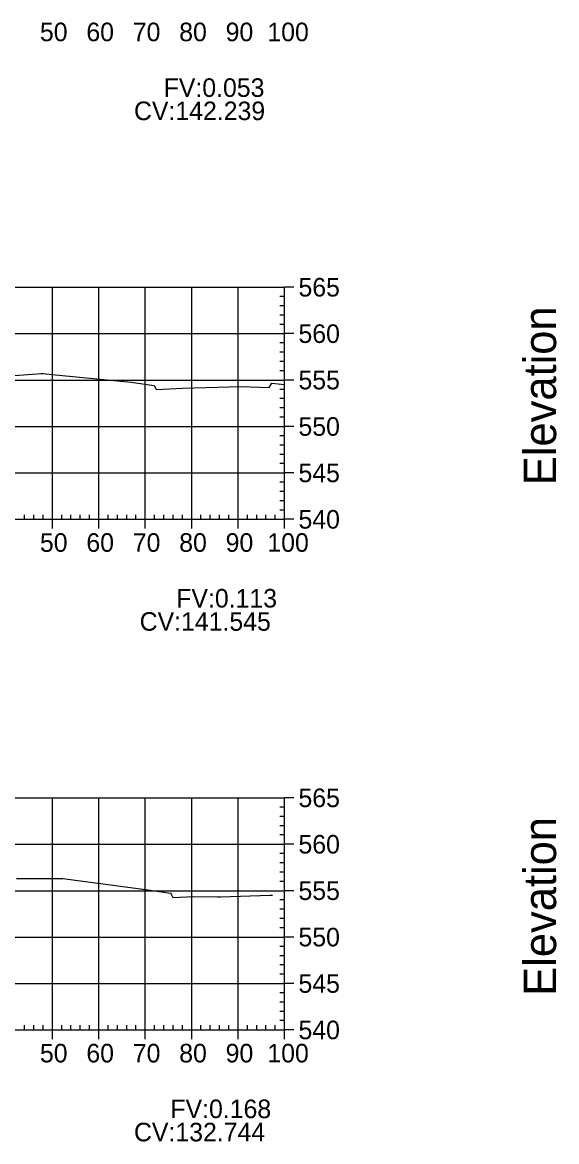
# Model space of a CAD drawing. Extents: x 704834 to 709892, y 372981 to 377533.
# Drawn here: x 707280.4 to 707395.5, y 372988.8 to 373229.9 of the extents above; entities that cross this region are included whole.
import ezdxf

# ---------------------------------------------------------------- set-up
doc = ezdxf.new("R2010")
doc.units = 0
for name, color, linetype in [('57', 7, 'Continuous'), ('59', 7, 'Continuous'), ('60', 7, 'Continuous'), ('Existing', 7, 'Continuous')]:
    doc.layers.add(name, color=color, linetype=linetype)

msp = doc.modelspace()

# ---------------------------------------------------------------- linework, layer by layer
at = {"layer": '57'}
for p, q in [((707136.87, 373172.82), (707336.87, 373172.82)), ((707286.87, 373122.82), (707286.87, 373172.82)), ((707296.87, 373122.82), (707296.87, 373172.82)), ((707306.87, 373122.82), (707306.87, 373172.82)), ((707316.87, 373122.82), (707316.87, 373172.82)), ((707326.87, 373122.82), (707326.87, 373172.82)), ((707336.87, 373122.82), (707336.87, 373172.82)), ((707336.87, 373122.82), (707336.87, 373172.82)), ((707338.87, 373172.82), (707336.87, 373172.82)), ((707336.87, 373170.82), (707335.87, 373170.82)), ((707336.87, 373168.82), (707335.87, 373168.82)), ((707336.87, 373166.82), (707335.87, 373166.82)), ((707336.87, 373164.82), (707335.87, 373164.82)), ((707136.87, 373162.82), (707336.87, 373162.82)), ((707338.87, 373162.82), (707336.87, 373162.82)), ((707336.87, 373160.82), (707335.87, 373160.82)), ((707336.87, 373158.82), (707335.87, 373158.82)), ((707336.87, 373156.82), (707335.87, 373156.82)), ((707336.87, 373154.82), (707335.87, 373154.82)), ((707136.87, 373152.82), (707336.87, 373152.82)), ((707338.87, 373152.82), (707336.87, 373152.82)), ((707336.87, 373150.82), (707335.87, 373150.82)), ((707336.87, 373148.82), (707335.87, 373148.82)), ((707336.87, 373146.82), (707335.87, 373146.82)), ((707336.87, 373144.82), (707335.87, 373144.82)), ((707136.87, 373142.82), (707336.87, 373142.82)), ((707338.87, 373142.82), (707336.87, 373142.82)), ((707336.87, 373140.82), (707335.87, 373140.82)), ((707336.87, 373138.82), (707335.87, 373138.82)), ((707336.87, 373136.82), (707335.87, 373136.82)), ((707136.87, 373132.82), (707336.87, 373132.82)), ((707336.87, 373134.82), (707335.87, 373134.82)), ((707338.87, 373132.82), (707336.87, 373132.82)), ((707336.87, 373130.82), (707335.87, 373130.82)), ((707336.87, 373128.82), (707335.87, 373128.82)), ((707336.87, 373126.82), (707335.87, 373126.82)), ((707136.87, 373122.82), (707336.87, 373122.82)), ((707136.87, 373122.82), (707336.87, 373122.82)), ((707280.87, 373122.82), (707280.87, 373123.82)), ((707282.87, 373122.82), (707282.87, 373123.82)), ((707284.87, 373122.82), (707284.87, 373123.82)), ((707286.87, 373120.82), (707286.87, 373122.82)), ((707288.87, 373122.82), (707288.87, 373123.82)), ((707290.87, 373122.82), (707290.87, 373123.82)), ((707292.87, 373122.82), (707292.87, 373123.82)), ((707294.87, 373122.82), (707294.87, 373123.82)), ((707296.87, 373120.82), (707296.87, 373122.82)), ((707298.87, 373122.82), (707298.87, 373123.82)), ((707300.87, 373122.82), (707300.87, 373123.82)), ((707302.87, 373122.82), (707302.87, 373123.82)), ((707304.87, 373122.82), (707304.87, 373123.82)), ((707306.87, 373120.82), (707306.87, 373122.82)), ((707308.87, 373122.82), (707308.87, 373123.82)), ((707310.87, 373122.82), (707310.87, 373123.82)), ((707312.87, 373122.82), (707312.87, 373123.82)), ((707314.87, 373122.82), (707314.87, 373123.82)), ((707316.87, 373120.82), (707316.87, 373122.82)), ((707318.87, 373122.82), (707318.87, 373123.82)), ((707320.87, 373122.82), (707320.87, 373123.82)), ((707322.87, 373122.82), (707322.87, 373123.82)), ((707324.87, 373122.82), (707324.87, 373123.82)), ((707326.87, 373120.82), (707326.87, 373122.82)), ((707328.87, 373122.82), (707328.87, 373123.82)), ((707330.87, 373122.82), (707330.87, 373123.82)), ((707332.87, 373122.82), (707332.87, 373123.82)), ((707334.87, 373122.82), (707334.87, 373123.82)), ((707336.87, 373124.82), (707335.87, 373124.82)), ((707336.87, 373120.82), (707336.87, 373122.82)), ((707338.87, 373122.82), (707336.87, 373122.82)), ((707136.87, 373062.82), (707336.87, 373062.82)), ((707286.87, 373012.82), (707286.87, 373062.82)), ((707296.87, 373012.82), (707296.87, 373062.82)), ((707306.87, 373012.82), (707306.87, 373062.82)), ((707316.87, 373012.82), (707316.87, 373062.82)), ((707326.87, 373012.82), (707326.87, 373062.82)), ((707336.87, 373012.82), (707336.87, 373062.82)), ((707336.87, 373012.82), (707336.87, 373062.82)), ((707338.87, 373062.82), (707336.87, 373062.82)), ((707336.87, 373060.82), (707335.87, 373060.82)), ((707336.87, 373058.82), (707335.87, 373058.82)), ((707336.87, 373056.82), (707335.87, 373056.82)), ((707336.87, 373054.82), (707335.87, 373054.82)), ((707136.87, 373052.82), (707336.87, 373052.82)), ((707336.87, 373050.82), (707335.87, 373050.82)), ((707338.87, 373052.82), (707336.87, 373052.82)), ((707336.87, 373048.82), (707335.87, 373048.82)), ((707336.87, 373046.82), (707335.87, 373046.82)), ((707336.87, 373044.82), (707335.87, 373044.82)), ((707136.87, 373042.82), (707336.87, 373042.82)), ((707338.87, 373042.82), (707336.87, 373042.82)), ((707336.87, 373040.82), (707335.87, 373040.82)), ((707336.87, 373038.82), (707335.87, 373038.82)), ((707336.87, 373036.82), (707335.87, 373036.82)), ((707336.87, 373034.82), (707335.87, 373034.82)), ((707136.87, 373032.82), (707336.87, 373032.82)), ((707338.87, 373032.82), (707336.87, 373032.82)), ((707336.87, 373030.82), (707335.87, 373030.82)), ((707336.87, 373028.82), (707335.87, 373028.82)), ((707336.87, 373026.82), (707335.87, 373026.82)), ((707336.87, 373024.82), (707335.87, 373024.82)), ((707136.87, 373022.82), (707336.87, 373022.82)), ((707338.87, 373022.82), (707336.87, 373022.82)), ((707336.87, 373020.82), (707335.87, 373020.82)), ((707336.87, 373018.82), (707335.87, 373018.82)), ((707336.87, 373016.82), (707335.87, 373016.82)), ((707336.87, 373014.82), (707335.87, 373014.82)), ((707136.87, 373012.82), (707336.87, 373012.82)), ((707136.87, 373012.82), (707336.87, 373012.82)), ((707280.87, 373012.82), (707280.87, 373013.82)), ((707282.87, 373012.82), (707282.87, 373013.82)), ((707284.87, 373012.82), (707284.87, 373013.82)), ((707286.87, 373010.82), (707286.87, 373012.82)), ((707288.87, 373012.82), (707288.87, 373013.82)), ((707290.87, 373012.82), (707290.87, 373013.82)), ((707292.87, 373012.82), (707292.87, 373013.82)), ((707294.87, 373012.82), (707294.87, 373013.82)), ((707296.87, 373010.82), (707296.87, 373012.82)), ((707298.87, 373012.82), (707298.87, 373013.82)), ((707300.87, 373012.82), (707300.87, 373013.82)), ((707302.87, 373012.82), (707302.87, 373013.82)), ((707304.87, 373012.82), (707304.87, 373013.82)), ((707306.87, 373010.82), (707306.87, 373012.82)), ((707308.87, 373012.82), (707308.87, 373013.82)), ((707310.87, 373012.82), (707310.87, 373013.82)), ((707312.87, 373012.82), (707312.87, 373013.82)), ((707314.87, 373012.82), (707314.87, 373013.82)), ((707316.87, 373010.82), (707316.87, 373012.82)), ((707318.87, 373012.82), (707318.87, 373013.82)), ((707320.87, 373012.82), (707320.87, 373013.82)), ((707322.87, 373012.82), (707322.87, 373013.82)), ((707324.87, 373012.82), (707324.87, 373013.82)), ((707326.87, 373010.82), (707326.87, 373012.82)), ((707328.87, 373012.82), (707328.87, 373013.82)), ((707330.87, 373012.82), (707330.87, 373013.82)), ((707332.87, 373012.82), (707332.87, 373013.82)), ((707334.87, 373012.82), (707334.87, 373013.82)), ((707336.87, 373010.82), (707336.87, 373012.82)), ((707338.87, 373012.82), (707336.87, 373012.82))]:
    msp.add_line(p, q, dxfattribs=at)
at = {"layer": 'Existing'}
for points in [[(707266.21, 373152.86), (707284.45, 373154.21), (707284.84, 373154.21), (707286.84, 373154), (707303.84, 373152.39), (707308.76, 373151.66), (707309.21, 373150.88), (707309.26, 373150.76), (707314.89, 373151.06), (707327.47, 373151.4), (707333.59, 373151.23), (707333.72, 373151.46), (707334.1, 373152.16), (707336.87, 373151.9)], [(707279.12, 373045.44), (707289.12, 373045.41), (707306.95, 373043.05), (707312.31, 373042.26), (707312.43, 373042.05), (707312.78, 373041.32), (707317.33, 373041.57), (707322.43, 373041.48), (707322.71, 373041.48), (707323.05, 373041.47), (707333.74, 373041.84), (707334.26, 373041.83)]]:
    msp.add_lwpolyline(points, dxfattribs=at)

# ---------------------------------------------------------------- texts
for s, p in [('CV:142.239', (707304.44, 373208.82)), ('CV:141.545', (707305.66, 373098.82)), ('CV:132.744', (707304.44, 372988.82))]:
    msp.add_text(s, height=4).set_placement(p)
at = {"layer": '57'}
for s, p in [('50', (707284.18, 373225.82)), ('60', (707294.18, 373225.82)), ('70', (707304.18, 373225.82)), ('80', (707314.18, 373225.82)), ('90', (707324.18, 373225.82)), ('100', (707333.17, 373225.82)), ('565', (707339.87, 373170.82)), ('560', (707339.87, 373160.82)), ('555', (707339.87, 373150.82)), ('550', (707339.87, 373140.82)), ('545', (707339.87, 373130.82)), ('540', (707339.87, 373120.82)), ('50', (707284.18, 373115.82)), ('60', (707294.18, 373115.82)), ('70', (707304.18, 373115.82)), ('80', (707314.18, 373115.82)), ('90', (707324.18, 373115.82)), ('100', (707333.17, 373115.82)), ('565', (707339.87, 373060.82)), ('560', (707339.87, 373050.82)), ('555', (707339.87, 373040.82)), ('550', (707339.87, 373030.82)), ('545', (707339.87, 373020.82)), ('540', (707339.87, 373010.82)), ('50', (707284.18, 373005.82)), ('60', (707294.18, 373005.82)), ('70', (707304.18, 373005.82)), ('80', (707314.18, 373005.82)), ('90', (707324.18, 373005.82)), ('100', (707333.17, 373005.82))]:
    msp.add_text(s, height=4, dxfattribs=at).set_placement(p)
at = {"layer": '59'}
for s, p in [('FV:0.053', (707310.83, 373213.82)), ('FV:0.113', (707313.54, 373103.82)), ('FV:0.168', (707312.28, 372993.82))]:
    msp.add_text(s, height=4, dxfattribs=at).set_placement(p)
at = {"layer": '60'}
for p in [(707395.37, 373130.18), (707395.37, 373020.18)]:
    msp.add_text('Elevation', height=7, rotation=90, dxfattribs=at).set_placement(p)

doc.saveas('drawing.dxf')
